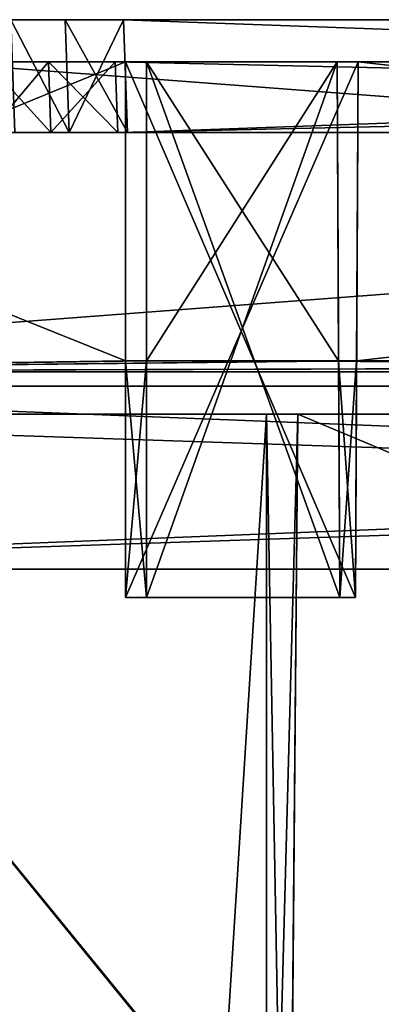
# Model space of a CAD drawing. Header units: millimetres. Extents: x -180 to 180, y -42 to 450.
# Tile 324 of 517: x -118 to -93, y 327 to 397. Entities that reach past the tile are written whole.
import ezdxf

# ---------------------------------------------------------------- set-up
doc = ezdxf.new("R2010")
doc.units = ezdxf.units.MM
doc.header["$LTSCALE"] = 65.185185
for name, color, linetype in [('1565', 7, 'CONTINUOUS'), ('1566', 7, 'CONTINUOUS'), ('1567', 7, 'CONTINUOUS'), ('1568', 7, 'CONTINUOUS'), ('1569', 7, 'CONTINUOUS'), ('1570', 7, 'CONTINUOUS'), ('1591', 7, 'CONTINUOUS'), ('1700', 7, 'CONTINUOUS'), ('1707', 7, 'CONTINUOUS'), ('1714', 7, 'CONTINUOUS'), ('1735', 7, 'CONTINUOUS'), ('1736', 7, 'CONTINUOUS'), ('1737', 7, 'CONTINUOUS'), ('1738', 7, 'CONTINUOUS'), ('1863', 7, 'CONTINUOUS'), ('1864', 7, 'CONTINUOUS'), ('1865', 7, 'CONTINUOUS'), ('1891', 7, 'CONTINUOUS'), ('1893', 7, 'CONTINUOUS'), ('1895', 7, 'CONTINUOUS'), ('1900', 7, 'CONTINUOUS'), ('1901', 7, 'CONTINUOUS'), ('1905', 7, 'CONTINUOUS'), ('1908', 7, 'CONTINUOUS'), ('1909', 7, 'CONTINUOUS'), ('1911', 7, 'CONTINUOUS'), ('1912', 7, 'CONTINUOUS'), ('1919', 7, 'CONTINUOUS'), ('1938', 7, 'CONTINUOUS'), ('1972', 7, 'CONTINUOUS'), ('1973', 7, 'CONTINUOUS'), ('1974', 7, 'CONTINUOUS'), ('1975', 7, 'CONTINUOUS'), ('1976', 7, 'CONTINUOUS'), ('1977', 7, 'CONTINUOUS'), ('1978', 7, 'CONTINUOUS'), ('1979', 7, 'CONTINUOUS'), ('1980', 7, 'CONTINUOUS'), ('1981', 7, 'CONTINUOUS'), ('1982', 7, 'CONTINUOUS'), ('2014', 7, 'CONTINUOUS'), ('2015', 7, 'CONTINUOUS'), ('2016', 7, 'CONTINUOUS'), ('2017', 7, 'CONTINUOUS'), ('2018', 7, 'CONTINUOUS'), ('2019', 7, 'CONTINUOUS'), ('2020', 7, 'CONTINUOUS'), ('2021', 7, 'CONTINUOUS'), ('2022', 7, 'CONTINUOUS'), ('2023', 7, 'CONTINUOUS'), ('2024', 7, 'CONTINUOUS'), ('2027', 7, 'CONTINUOUS'), ('2028', 7, 'CONTINUOUS'), ('2030', 7, 'CONTINUOUS'), ('2031', 7, 'CONTINUOUS'), ('2034', 7, 'CONTINUOUS'), ('2037', 7, 'CONTINUOUS')]:
    doc.layers.add(name, color=color, linetype=linetype)

msp = doc.modelspace()

# ---------------------------------------------------------------- linework, layer by layer
at = {"layer": '1565', "linetype": 'CONTINUOUS'}
for points in [[(-165.308, 369, -337.308), (-165.194, 369, -337.882), (165.308, 369, -337.308), (-165.308, 369, -337.308)], [(-146.213, 369, -333.384), (-165.308, 369, -337.308), (-100.75, 369, -333.384), (-146.213, 369, -333.384)], [(-100.75, 369, -333.384), (-165.308, 369, -337.308), (-100.75, 369, -337.21), (-100.75, 369, -333.384)], [(-100.75, 369, -337.21), (-165.308, 369, -337.308), (-98.526, 369, -337.21), (-100.75, 369, -337.21)], [(-98.526, 369, -337.21), (-165.308, 369, -337.308), (98.526, 369, -337.21), (-98.526, 369, -337.21)], [(-165.308, 369, -337.308), (165.308, 369, -337.308), (98.526, 369, -337.21), (-165.308, 369, -337.308)], [(-165.193, 369, -9.117), (-165.308, 369, -9.692), (165.194, 369, -9.118), (-165.193, 369, -9.117)], [(165.194, 369, -9.118), (-165.308, 369, -9.692), (165.308, 369, -9.692), (165.194, 369, -9.118)], [(-100.75, 369, -9.79), (-98.526, 369, -9.79), (-165.308, 369, -9.692), (-100.75, 369, -9.79)], [(-100.75, 369, -9.79), (-165.308, 369, -9.692), (-147.998, 369, -13.732), (-100.75, 369, -9.79)], [(165.308, 369, -9.692), (-165.308, 369, -9.692), (-98.526, 369, -9.79), (165.308, 369, -9.692)], [(-165.194, 369, -337.882), (-164.868, 369, -338.368), (165.193, 369, -337.883), (-165.194, 369, -337.882)], [(165.308, 369, -337.308), (-165.194, 369, -337.882), (165.193, 369, -337.883), (165.308, 369, -337.308)], [(-164.868, 369, -8.632), (-165.193, 369, -9.117), (164.868, 369, -8.632), (-164.868, 369, -8.632)], [(164.868, 369, -8.632), (-165.193, 369, -9.117), (165.194, 369, -9.118), (164.868, 369, -8.632)], [(-164.868, 369, -338.368), (-164.382, 369, -338.694), (164.868, 369, -338.368), (-164.868, 369, -338.368)], [(165.193, 369, -337.883), (-164.868, 369, -338.368), (164.868, 369, -338.368), (165.193, 369, -337.883)], [(-164.383, 369, -8.307), (-164.868, 369, -8.632), (164.382, 369, -8.306), (-164.383, 369, -8.307)], [(164.382, 369, -8.306), (-164.868, 369, -8.632), (164.868, 369, -8.632), (164.382, 369, -8.306)], [(-163.808, 369, -8.192), (-164.383, 369, -8.307), (163.808, 369, -8.192), (-163.808, 369, -8.192)], [(163.808, 369, -8.192), (-164.383, 369, -8.307), (164.382, 369, -8.306), (163.808, 369, -8.192)], [(-164.382, 369, -338.694), (-163.808, 369, -338.808), (164.383, 369, -338.693), (-164.382, 369, -338.694)], [(164.868, 369, -338.368), (-164.382, 369, -338.694), (164.383, 369, -338.693), (164.868, 369, -338.368)], [(-163.808, 369, -338.808), (163.808, 369, -338.808), (164.383, 369, -338.693), (-163.808, 369, -338.808)], [(-146.213, 369, -13.616), (-100.75, 369, -9.79), (-147.998, 369, -13.732), (-146.213, 369, -13.616)], [(-100.75, 369, -13.616), (-100.75, 369, -9.79), (-146.213, 369, -13.616), (-100.75, 369, -13.616)], [(165.308, 369, -9.692), (-98.526, 369, -9.79), (98.526, 369, -9.79), (165.308, 369, -9.692)], [(-98.526, 369, -9.79), (-98.526, 369, -13.616), (98.526, 369, -9.79), (-98.526, 369, -9.79)], [(98.526, 369, -9.79), (-98.526, 369, -13.616), (98.526, 369, -13.616), (98.526, 369, -9.79)], [(-98.526, 369, -333.384), (-98.526, 369, -337.21), (98.526, 369, -333.384), (-98.526, 369, -333.384)], [(98.526, 369, -333.384), (-98.526, 369, -337.21), (98.526, 369, -337.21), (98.526, 369, -333.384)]]:
    msp.add_3dface(points, dxfattribs=at)
at = {"layer": '1566', "linetype": 'CONTINUOUS'}
for points in [[(-163.808, 369, -338.808), (-164, 358, -339), (164, 358, -339), (-163.808, 369, -338.808)], [(163.808, 369, -338.808), (-163.808, 369, -338.808), (164, 358, -339), (163.808, 369, -338.808)]]:
    msp.add_3dface(points, dxfattribs=at)
at = {"layer": '1567', "linetype": 'CONTINUOUS'}
for points in [[(164.001, 358, -341), (-164, 358, -339), (-164.001, 358, -341), (164.001, 358, -341)], [(164.001, 358, -6), (-164.001, 358, -6), (164, 358, -8), (164.001, 358, -6)], [(164, 358, -8), (-164.001, 358, -6), (-164, 358, -8), (164, 358, -8)], [(164, 358, -339), (-164, 358, -339), (164.001, 358, -341), (164, 358, -339)]]:
    msp.add_3dface(points, dxfattribs=at)
at = {"layer": '1568', "linetype": 'CONTINUOUS'}
for points in [[(164.001, 358, -341), (-164.001, 358, -341), (163.774, 371, -340.773), (164.001, 358, -341)], [(-164.001, 358, -341), (-163.774, 371, -340.773), (163.774, 371, -340.773), (-164.001, 358, -341)]]:
    msp.add_3dface(points, dxfattribs=at)
at = {"layer": '1569', "linetype": 'CONTINUOUS'}
for points in [[(163.774, 371, -340.773), (-163.774, 371, -340.773), (146.339, 371, -331.453), (163.774, 371, -340.773)], [(146.339, 371, -331.453), (-163.774, 371, -340.773), (-146.339, 371, -331.453), (146.339, 371, -331.453)], [(-163.774, 371, -6.227), (163.774, 371, -6.227), (-146.339, 371, -15.547), (-163.774, 371, -6.227)], [(-146.339, 371, -15.547), (163.774, 371, -6.227), (146.339, 371, -15.547), (-146.339, 371, -15.547)]]:
    msp.add_3dface(points, dxfattribs=at)
at = {"layer": '1570', "linetype": 'CONTINUOUS'}
for points in [[(146.339, 371, -331.453), (-146.339, 371, -331.453), (-124.611, 38.791, -319.852), (146.339, 371, -331.453)], [(-123.968, 38.791, -319.852), (146.339, 371, -331.453), (-124.611, 38.791, -319.852), (-123.968, 38.791, -319.852)], [(146.339, 371, -331.453), (-123.968, 38.791, -319.852), (123.968, 38.791, -319.852), (146.339, 371, -331.453)]]:
    msp.add_3dface(points, dxfattribs=at)
at = {"layer": '1591', "linetype": 'CONTINUOUS'}
for points in [[(-146.339, 371, -15.547), (146.339, 371, -15.547), (124.611, 38.791, -27.148), (-146.339, 371, -15.547)], [(-123.968, 38.791, -27.148), (-146.339, 371, -15.547), (123.968, 38.791, -27.148), (-123.968, 38.791, -27.148)], [(123.968, 38.791, -27.148), (-146.339, 371, -15.547), (124.611, 38.791, -27.148), (123.968, 38.791, -27.148)]]:
    msp.add_3dface(points, dxfattribs=at)
at = {"layer": '1700', "linetype": 'CONTINUOUS'}
for points in [[(-164.001, 358, -6), (164.001, 358, -6), (-163.774, 371, -6.227), (-164.001, 358, -6)], [(164.001, 358, -6), (163.774, 371, -6.227), (-163.774, 371, -6.227), (164.001, 358, -6)]]:
    msp.add_3dface(points, dxfattribs=at)
at = {"layer": '1707', "linetype": 'CONTINUOUS'}
for points in [[(-163.808, 369, -8.192), (163.808, 369, -8.192), (-164, 358, -8), (-163.808, 369, -8.192)], [(163.808, 369, -8.192), (164, 358, -8), (-164, 358, -8), (163.808, 369, -8.192)]]:
    msp.add_3dface(points, dxfattribs=at)
at = {"layer": '1714', "linetype": 'CONTINUOUS'}
for points in [[(-100.75, 369, -13.616), (-146.213, 369, -13.616), (-123.06, 15, -25.978), (-100.75, 369, -13.616)], [(-100.75, 369, -13.616), (-123.06, 15, -25.978), (-100.75, 286, -16.514), (-100.75, 369, -13.616)], [(98.526, 369, -13.616), (-98.526, 369, -13.616), (-99.25, 286, -16.514), (98.526, 369, -13.616)], [(98.526, 369, -13.616), (-99.25, 286, -16.514), (99.25, 286, -16.514), (98.526, 369, -13.616)]]:
    msp.add_3dface(points, dxfattribs=at)
at = {"layer": '1735', "linetype": 'CONTINUOUS'}
for points in [[(-146.213, 369, -333.384), (-100.75, 369, -333.384), (-100.75, 286, -330.486), (-146.213, 369, -333.384)], [(-146.213, 369, -333.384), (-100.75, 286, -330.486), (-113.041, 15, -321.022), (-146.213, 369, -333.384)], [(-123.06, 15, -321.022), (-146.213, 369, -333.384), (-113.041, 15, -321.022), (-123.06, 15, -321.022)], [(-99.25, 286, -330.486), (-98.526, 369, -333.384), (99.25, 286, -330.486), (-99.25, 286, -330.486)], [(-98.526, 369, -333.384), (98.526, 369, -333.384), (99.25, 286, -330.486), (-98.526, 369, -333.384)]]:
    msp.add_3dface(points, dxfattribs=at)
at = {"layer": '1736', "linetype": 'CONTINUOUS'}
for points in [[(-98.526, 369, -337.21), (-98.526, 369, -333.384), (-99.25, 286, -330.486), (-98.526, 369, -337.21)], [(-98.526, 369, -337.21), (-99.25, 286, -330.486), (-99.247, 286.395, -336.489), (-98.526, 369, -337.21)]]:
    msp.add_3dface(points, dxfattribs=at)
at = {"layer": '1737', "linetype": 'CONTINUOUS'}
for points in [[(-100.75, 369, -337.21), (-98.526, 369, -337.21), (-99.247, 286.395, -336.489), (-100.75, 369, -337.21)], [(-100.75, 369, -337.21), (-99.247, 286.395, -336.489), (-100.75, 286.395, -336.489), (-100.75, 369, -337.21)]]:
    msp.add_3dface(points, dxfattribs=at)
at = {"layer": '1738', "linetype": 'CONTINUOUS'}
for points in [[(-100.75, 369, -333.384), (-100.75, 369, -337.21), (-100.75, 286.395, -336.489), (-100.75, 369, -333.384)], [(-100.75, 286, -330.486), (-100.75, 369, -333.384), (-100.75, 286, -333.143), (-100.75, 286, -330.486)], [(-100.75, 369, -333.384), (-100.75, 286.395, -336.489), (-100.75, 286.097, -336.407), (-100.75, 369, -333.384)], [(-100.75, 286, -333.143), (-100.75, 369, -333.384), (-100.75, 286.097, -336.407), (-100.75, 286, -333.143)]]:
    msp.add_3dface(points, dxfattribs=at)
at = {"layer": '1863', "linetype": 'CONTINUOUS'}
for points in [[(-100.75, 369, -9.79), (-100.75, 369, -13.616), (-100.75, 286, -16.514), (-100.75, 369, -9.79)], [(-100.75, 369, -9.79), (-100.75, 286, -16.514), (-100.75, 286.395, -10.511), (-100.75, 369, -9.79)]]:
    msp.add_3dface(points, dxfattribs=at)
at = {"layer": '1864', "linetype": 'CONTINUOUS'}
for points in [[(-98.526, 369, -9.79), (-100.75, 369, -9.79), (-100.75, 286.395, -10.511), (-98.526, 369, -9.79)], [(-98.526, 369, -9.79), (-100.75, 286.395, -10.511), (-99.247, 286.395, -10.511), (-98.526, 369, -9.79)]]:
    msp.add_3dface(points, dxfattribs=at)
at = {"layer": '1865', "linetype": 'CONTINUOUS'}
for points in [[(-99.25, 286, -16.514), (-98.526, 369, -13.616), (-99.25, 286, -13.857), (-99.25, 286, -16.514)], [(-99.25, 286, -13.857), (-98.526, 369, -13.616), (-99.249, 286.097, -10.593), (-99.25, 286, -13.857)], [(-98.526, 369, -13.616), (-99.247, 286.395, -10.511), (-99.249, 286.097, -10.593), (-98.526, 369, -13.616)], [(-98.526, 369, -13.616), (-98.526, 369, -9.79), (-99.247, 286.395, -10.511), (-98.526, 369, -13.616)]]:
    msp.add_3dface(points, dxfattribs=at)
at = {"layer": '1891', "linetype": 'CONTINUOUS'}
for points in [[(165.002, 372, -5), (-165.002, 372, -5), (164.301, 372, -8), (165.002, 372, -5)], [(164.301, 372, -8), (-165.002, 372, -5), (-164.301, 372, -8), (164.301, 372, -8)], [(-165.002, 372, -342), (165.002, 372, -342), (-164.301, 372, -339), (-165.002, 372, -342)], [(-164.301, 372, -339), (165.002, 372, -342), (164.301, 372, -339), (-164.301, 372, -339)]]:
    msp.add_3dface(points, dxfattribs=at)
at = {"layer": '1893', "linetype": 'CONTINUOUS'}
for points in [[(-164.129, 397, -5.873), (164.129, 397, -5.873), (-115.022, 397, -47.171), (-164.129, 397, -5.873)], [(-118.877, 397, -48.767), (-164.129, 397, -5.873), (-115.022, 397, -47.171), (-118.877, 397, -48.767)], [(164.129, 397, -341.127), (-164.129, 397, -341.127), (115.022, 397, -299.829), (164.129, 397, -341.127)], [(115.022, 397, -299.829), (-164.129, 397, -341.127), (110.883, 397, -300.373), (115.022, 397, -299.829)], [(110.883, 397, -300.373), (-164.129, 397, -341.127), (-110.883, 397, -300.373), (110.883, 397, -300.373)], [(-110.883, 397, -300.373), (-164.129, 397, -341.127), (-115.023, 397, -299.828), (-110.883, 397, -300.373)], [(-115.023, 397, -299.828), (-164.129, 397, -341.127), (-118.878, 397, -298.232), (-115.023, 397, -299.828)], [(-115.022, 397, -47.171), (164.129, 397, -5.873), (-110.883, 397, -46.627), (-115.022, 397, -47.171)], [(-110.883, 397, -46.627), (164.129, 397, -5.873), (110.883, 397, -46.627), (-110.883, 397, -46.627)]]:
    msp.add_3dface(points, dxfattribs=at)
at = {"layer": '1895', "linetype": 'CONTINUOUS'}
for points in [[(-116.041, 389, -44.53), (-120.454, 389, -46.358), (-118.601, 389, -49.049), (-116.041, 389, -44.53)], [(-120.452, 389, -300.643), (-116.039, 389, -302.471), (-118.602, 389, -297.951), (-120.452, 389, -300.643)], [(-118.602, 389, -297.951), (-116.039, 389, -302.471), (-114.744, 389, -299.549), (-118.602, 389, -297.951)], [(-114.743, 389, -47.451), (-116.041, 389, -44.53), (-118.601, 389, -49.049), (-114.743, 389, -47.451)], [(-111.305, 389, -43.906), (-116.041, 389, -44.53), (-114.743, 389, -47.451), (-111.305, 389, -43.906)], [(-116.039, 389, -302.471), (-111.305, 389, -303.094), (-114.744, 389, -299.549), (-116.039, 389, -302.471)], [(-114.744, 389, -299.549), (-111.305, 389, -303.094), (-110.603, 389, -300.094), (-114.744, 389, -299.549)], [(-110.603, 389, -46.906), (-111.305, 389, -43.906), (-114.743, 389, -47.451), (-110.603, 389, -46.906)], [(111.305, 389, -43.906), (-111.305, 389, -43.906), (110.603, 389, -46.906), (111.305, 389, -43.906)], [(110.603, 389, -46.906), (-111.305, 389, -43.906), (-110.603, 389, -46.906), (110.603, 389, -46.906)], [(-111.305, 389, -303.094), (111.305, 389, -303.094), (-110.603, 389, -300.094), (-111.305, 389, -303.094)], [(-110.603, 389, -300.094), (111.305, 389, -303.094), (110.603, 389, -300.094), (-110.603, 389, -300.094)]]:
    msp.add_3dface(points, dxfattribs=at)
at = {"layer": '1900', "linetype": 'CONTINUOUS'}
for points in [[(-109.25, 394, -20.5), (-95.75, 394, -20.5), (-109.25, 394, -8.768), (-109.25, 394, -20.5)], [(-109.25, 394, -8.768), (-95.75, 394, -20.5), (-95.75, 394, -8.768), (-109.25, 394, -8.768)]]:
    msp.add_3dface(points, dxfattribs=at)
at = {"layer": '1901', "linetype": 'CONTINUOUS'}
for points in [[(-95.75, 394, -338.232), (-95.75, 394, -326.5), (-109.25, 394, -326.5), (-95.75, 394, -338.232)], [(-109.25, 394, -338.232), (-95.75, 394, -338.232), (-109.25, 394, -326.5), (-109.25, 394, -338.232)]]:
    msp.add_3dface(points, dxfattribs=at)
at = {"layer": '1905', "linetype": 'CONTINUOUS'}
for points in [[(-164.732, 394, -9.968), (-164.732, 394, -62.75), (-110.75, 394, -22), (-164.732, 394, -9.968)], [(-110.75, 394, -22), (-164.732, 394, -62.75), (-94.25, 394, -22), (-110.75, 394, -22)], [(-94.25, 394, -22), (-164.732, 394, -62.75), (-116.214, 394, -44.354), (-94.25, 394, -22)], [(-116.214, 394, -44.354), (-164.732, 394, -62.75), (-120.627, 394, -46.182), (-116.214, 394, -44.354)], [(-164.691, 394, -9.657), (-164.732, 394, -9.968), (-110.75, 394, -8.768), (-164.691, 394, -9.657)], [(-110.75, 394, -8.768), (-164.732, 394, -9.968), (-110.75, 394, -22), (-110.75, 394, -8.768)], [(-164.691, 394, -337.343), (-110.75, 394, -325), (-164.732, 394, -337.032), (-164.691, 394, -337.343)], [(-164.732, 394, -337.032), (-110.75, 394, -325), (-111.479, 394, -303.268), (-164.732, 394, -337.032)], [(-120.629, 394, -300.817), (-164.732, 394, -337.032), (-116.216, 394, -302.645), (-120.629, 394, -300.817)], [(-116.216, 394, -302.645), (-164.732, 394, -337.032), (-111.479, 394, -303.268), (-116.216, 394, -302.645)], [(-164.571, 394, -9.368), (-164.691, 394, -9.657), (-110.75, 394, -8.768), (-164.571, 394, -9.368)], [(-164.571, 394, -337.632), (-110.75, 394, -325), (-164.691, 394, -337.343), (-164.571, 394, -337.632)], [(-164.381, 394, -9.119), (-164.571, 394, -9.368), (-110.75, 394, -8.768), (-164.381, 394, -9.119)], [(-164.381, 394, -337.881), (-110.75, 394, -325), (-164.571, 394, -337.632), (-164.381, 394, -337.881)], [(-164.132, 394, -8.929), (-164.381, 394, -9.119), (-110.75, 394, -8.768), (-164.132, 394, -8.929)], [(-164.132, 394, -338.071), (-110.75, 394, -325), (-164.381, 394, -337.881), (-164.132, 394, -338.071)], [(-163.843, 394, -8.809), (-164.132, 394, -8.929), (-110.75, 394, -8.768), (-163.843, 394, -8.809)], [(-163.843, 394, -338.191), (-110.75, 394, -325), (-164.132, 394, -338.071), (-163.843, 394, -338.191)], [(-163.532, 394, -8.768), (-163.843, 394, -8.809), (-110.75, 394, -8.768), (-163.532, 394, -8.768)], [(-163.532, 394, -338.232), (-110.75, 394, -325), (-163.843, 394, -338.191), (-163.532, 394, -338.232)], [(-110.75, 394, -338.232), (-110.75, 394, -325), (-163.532, 394, -338.232), (-110.75, 394, -338.232)], [(-111.479, 394, -43.732), (-94.25, 394, -22), (-116.214, 394, -44.354), (-111.479, 394, -43.732)], [(94.25, 394, -22), (-94.25, 394, -22), (-111.479, 394, -43.732), (94.25, 394, -22)], [(110.75, 394, -22), (94.25, 394, -22), (-111.479, 394, -43.732), (110.75, 394, -22)], [(111.479, 394, -43.732), (110.75, 394, -22), (-111.479, 394, -43.732), (111.479, 394, -43.732)], [(-111.479, 394, -303.268), (-110.75, 394, -325), (111.479, 394, -303.268), (-111.479, 394, -303.268)], [(-110.75, 394, -325), (-94.25, 394, -325), (111.479, 394, -303.268), (-110.75, 394, -325)], [(-94.25, 394, -8.768), (-94.25, 394, -22), (94.25, 394, -8.768), (-94.25, 394, -8.768)], [(94.25, 394, -8.768), (-94.25, 394, -22), (94.25, 394, -22), (94.25, 394, -8.768)], [(94.25, 394, -338.232), (94.25, 394, -325), (-94.25, 394, -338.232), (94.25, 394, -338.232)], [(-94.25, 394, -338.232), (94.25, 394, -325), (-94.25, 394, -325), (-94.25, 394, -338.232)], [(-94.25, 394, -325), (94.25, 394, -325), (111.479, 394, -303.268), (-94.25, 394, -325)]]:
    msp.add_3dface(points, dxfattribs=at)
at = {"layer": '1908', "linetype": 'CONTINUOUS'}
for points in [[(-111.305, 389, -43.906), (111.305, 389, -43.906), (-111.479, 394, -43.732), (-111.305, 389, -43.906)], [(111.305, 389, -43.906), (111.479, 394, -43.732), (-111.479, 394, -43.732), (111.305, 389, -43.906)]]:
    msp.add_3dface(points, dxfattribs=at)
at = {"layer": '1909', "linetype": 'CONTINUOUS'}
for points in [[(-120.454, 389, -46.358), (-116.041, 389, -44.53), (-120.627, 394, -46.182), (-120.454, 389, -46.358)], [(-116.041, 389, -44.53), (-116.214, 394, -44.354), (-120.627, 394, -46.182), (-116.041, 389, -44.53)], [(-116.041, 389, -44.53), (-111.305, 389, -43.906), (-116.214, 394, -44.354), (-116.041, 389, -44.53)], [(-111.305, 389, -43.906), (-111.479, 394, -43.732), (-116.214, 394, -44.354), (-111.305, 389, -43.906)]]:
    msp.add_3dface(points, dxfattribs=at)
at = {"layer": '1911', "linetype": 'CONTINUOUS'}
for points in [[(-111.305, 389, -303.094), (-111.479, 394, -303.268), (111.479, 394, -303.268), (-111.305, 389, -303.094)], [(111.305, 389, -303.094), (-111.305, 389, -303.094), (111.479, 394, -303.268), (111.305, 389, -303.094)]]:
    msp.add_3dface(points, dxfattribs=at)
at = {"layer": '1912', "linetype": 'CONTINUOUS'}
for points in [[(-120.452, 389, -300.643), (-120.629, 394, -300.817), (-116.216, 394, -302.645), (-120.452, 389, -300.643)], [(-116.039, 389, -302.471), (-120.452, 389, -300.643), (-116.216, 394, -302.645), (-116.039, 389, -302.471)], [(-116.039, 389, -302.471), (-116.216, 394, -302.645), (-111.479, 394, -303.268), (-116.039, 389, -302.471)], [(-111.305, 389, -303.094), (-116.039, 389, -302.471), (-111.479, 394, -303.268), (-111.305, 389, -303.094)]]:
    msp.add_3dface(points, dxfattribs=at)
at = {"layer": '1919', "linetype": 'CONTINUOUS'}
for points in [[(-164.301, 372, -8), (-163.532, 394, -8.768), (-110.75, 394, -8.768), (-164.301, 372, -8)], [(-164.301, 372, -8), (-110.75, 394, -8.768), (-110.75, 372.8, -8.028), (-164.301, 372, -8)], [(-109.25, 394, -8.768), (-95.75, 394, -8.768), (-109.25, 372.8, -8.028), (-109.25, 394, -8.768)], [(-95.75, 394, -8.768), (-95.639, 372.8, -8.028), (-109.25, 372.8, -8.028), (-95.75, 394, -8.768)], [(-94.25, 394, -8.768), (94.25, 394, -8.768), (-94.361, 372.8, -8.028), (-94.25, 394, -8.768)], [(94.25, 394, -8.768), (94.361, 372.8, -8.028), (-94.361, 372.8, -8.028), (94.25, 394, -8.768)], [(164.301, 372, -8), (-164.301, 372, -8), (110.75, 372.8, -8.028), (164.301, 372, -8)], [(-164.301, 372, -8), (109.25, 372.8, -8.028), (110.75, 372.8, -8.028), (-164.301, 372, -8)], [(109.25, 372.8, -8.028), (-164.301, 372, -8), (95.639, 372.8, -8.028), (109.25, 372.8, -8.028)], [(95.639, 372.8, -8.028), (-164.301, 372, -8), (94.361, 372.8, -8.028), (95.639, 372.8, -8.028)], [(94.361, 372.8, -8.028), (-164.301, 372, -8), (-94.361, 372.8, -8.028), (94.361, 372.8, -8.028)], [(-94.361, 372.8, -8.028), (-164.301, 372, -8), (-95.639, 372.8, -8.028), (-94.361, 372.8, -8.028)], [(-95.639, 372.8, -8.028), (-164.301, 372, -8), (-109.25, 372.8, -8.028), (-95.639, 372.8, -8.028)], [(-109.25, 372.8, -8.028), (-164.301, 372, -8), (-110.75, 372.8, -8.028), (-109.25, 372.8, -8.028)]]:
    msp.add_3dface(points, dxfattribs=at)
at = {"layer": '1938', "linetype": 'CONTINUOUS'}
for points in [[(-163.532, 394, -338.232), (-164.301, 372, -339), (-110.75, 372.8, -338.972), (-163.532, 394, -338.232)], [(-110.75, 394, -338.232), (-163.532, 394, -338.232), (-110.75, 372.8, -338.972), (-110.75, 394, -338.232)], [(-95.75, 394, -338.232), (-109.25, 394, -338.232), (-95.639, 372.8, -338.972), (-95.75, 394, -338.232)], [(-109.25, 394, -338.232), (-109.25, 372.8, -338.972), (-95.639, 372.8, -338.972), (-109.25, 394, -338.232)], [(-94.25, 394, -338.232), (-94.361, 372.8, -338.972), (94.361, 372.8, -338.972), (-94.25, 394, -338.232)], [(94.25, 394, -338.232), (-94.25, 394, -338.232), (94.361, 372.8, -338.972), (94.25, 394, -338.232)], [(-164.301, 372, -339), (164.301, 372, -339), (-110.75, 372.8, -338.972), (-164.301, 372, -339)], [(-110.75, 372.8, -338.972), (164.301, 372, -339), (-109.25, 372.8, -338.972), (-110.75, 372.8, -338.972)], [(-109.25, 372.8, -338.972), (164.301, 372, -339), (-95.639, 372.8, -338.972), (-109.25, 372.8, -338.972)], [(-95.639, 372.8, -338.972), (164.301, 372, -339), (-94.361, 372.8, -338.972), (-95.639, 372.8, -338.972)], [(-94.361, 372.8, -338.972), (164.301, 372, -339), (94.361, 372.8, -338.972), (-94.361, 372.8, -338.972)]]:
    msp.add_3dface(points, dxfattribs=at)
at = {"layer": '1972', "linetype": 'CONTINUOUS'}
for points in [[(-110.75, 394, -325), (-110.75, 394, -338.232), (-110.75, 372.8, -338.972), (-110.75, 394, -325)], [(-110.75, 394, -325), (-110.75, 372.8, -338.972), (-110.75, 372.8, -331.157), (-110.75, 394, -325)], [(-110.75, 356, -325), (-110.75, 394, -325), (-110.75, 356, -329.688), (-110.75, 356, -325)], [(-110.75, 356, -329.688), (-110.75, 394, -325), (-110.75, 372.8, -331.157), (-110.75, 356, -329.688)]]:
    msp.add_3dface(points, dxfattribs=at)
at = {"layer": '1973', "linetype": 'CONTINUOUS'}
for points in [[(-110.75, 372.8, -338.972), (-109.25, 372.8, -338.972), (-109.25, 372.8, -331.157), (-110.75, 372.8, -338.972)], [(-110.75, 372.8, -331.157), (-110.75, 372.8, -338.972), (-109.25, 372.8, -331.157), (-110.75, 372.8, -331.157)]]:
    msp.add_3dface(points, dxfattribs=at)
at = {"layer": '1974', "linetype": 'CONTINUOUS'}
for points in [[(-110.75, 356, -329.688), (-110.75, 372.8, -331.157), (-109.25, 356, -329.688), (-110.75, 356, -329.688)], [(-110.75, 372.8, -331.157), (-109.25, 372.8, -331.157), (-109.25, 356, -329.688), (-110.75, 372.8, -331.157)]]:
    msp.add_3dface(points, dxfattribs=at)
at = {"layer": '1975', "linetype": 'CONTINUOUS'}
for points in [[(-109.25, 394, -338.232), (-109.25, 394, -326.5), (-109.25, 372.8, -331.157), (-109.25, 394, -338.232)], [(-109.25, 372.8, -338.972), (-109.25, 394, -338.232), (-109.25, 372.8, -331.157), (-109.25, 372.8, -338.972)], [(-109.25, 372.8, -331.157), (-109.25, 394, -326.5), (-109.25, 356, -326.5), (-109.25, 372.8, -331.157)], [(-109.25, 356, -329.688), (-109.25, 372.8, -331.157), (-109.25, 356, -326.5), (-109.25, 356, -329.688)]]:
    msp.add_3dface(points, dxfattribs=at)
at = {"layer": '1976', "linetype": 'CONTINUOUS'}
for points in [[(-110.75, 356, -325), (-110.75, 356, -329.688), (-109.25, 356, -329.688), (-110.75, 356, -325)], [(-110.75, 356, -325), (-109.25, 356, -329.688), (-109.25, 356, -326.5), (-110.75, 356, -325)], [(-110.75, 356, -325), (-109.25, 356, -326.5), (-95.551, 356, -326.5), (-110.75, 356, -325)], [(-110.75, 356, -325), (-95.551, 356, -326.5), (-94.449, 356, -325), (-110.75, 356, -325)], [(-94.449, 356, -325), (-95.551, 356, -326.5), (-94.449, 356, -329.688), (-94.449, 356, -325)], [(-94.449, 356, -329.688), (-95.551, 356, -326.5), (-95.551, 356, -329.688), (-94.449, 356, -329.688)]]:
    msp.add_3dface(points, dxfattribs=at)
at = {"layer": '1977', "linetype": 'CONTINUOUS'}
for points in [[(-109.25, 394, -326.5), (-95.75, 394, -326.5), (-95.551, 356, -326.5), (-109.25, 394, -326.5)], [(-109.25, 356, -326.5), (-109.25, 394, -326.5), (-95.551, 356, -326.5), (-109.25, 356, -326.5)]]:
    msp.add_3dface(points, dxfattribs=at)
at = {"layer": '1978', "linetype": 'CONTINUOUS'}
for points in [[(-95.75, 394, -326.5), (-95.75, 394, -338.232), (-95.639, 372.8, -338.972), (-95.75, 394, -326.5)], [(-95.75, 394, -326.5), (-95.639, 372.8, -338.972), (-95.639, 372.8, -331.157), (-95.75, 394, -326.5)], [(-95.551, 356, -326.5), (-95.75, 394, -326.5), (-95.551, 356, -329.688), (-95.551, 356, -326.5)], [(-95.551, 356, -329.688), (-95.75, 394, -326.5), (-95.639, 372.8, -331.157), (-95.551, 356, -329.688)]]:
    msp.add_3dface(points, dxfattribs=at)
at = {"layer": '1979', "linetype": 'CONTINUOUS'}
for points in [[(-95.639, 372.8, -338.972), (-94.361, 372.8, -338.972), (-94.361, 372.8, -331.157), (-95.639, 372.8, -338.972)], [(-95.639, 372.8, -331.157), (-95.639, 372.8, -338.972), (-94.361, 372.8, -331.157), (-95.639, 372.8, -331.157)]]:
    msp.add_3dface(points, dxfattribs=at)
at = {"layer": '1980', "linetype": 'CONTINUOUS'}
for points in [[(-94.449, 356, -329.688), (-95.551, 356, -329.688), (-95.639, 372.8, -331.157), (-94.449, 356, -329.688)], [(-94.449, 356, -329.688), (-95.639, 372.8, -331.157), (-94.361, 372.8, -331.157), (-94.449, 356, -329.688)]]:
    msp.add_3dface(points, dxfattribs=at)
at = {"layer": '1981', "linetype": 'CONTINUOUS'}
for points in [[(-94.25, 394, -338.232), (-94.25, 394, -325), (-94.449, 356, -325), (-94.25, 394, -338.232)], [(-94.25, 394, -338.232), (-94.449, 356, -325), (-94.361, 372.8, -331.157), (-94.25, 394, -338.232)], [(-94.361, 372.8, -338.972), (-94.25, 394, -338.232), (-94.361, 372.8, -331.157), (-94.361, 372.8, -338.972)], [(-94.449, 356, -325), (-94.449, 356, -329.688), (-94.361, 372.8, -331.157), (-94.449, 356, -325)]]:
    msp.add_3dface(points, dxfattribs=at)
at = {"layer": '1982', "linetype": 'CONTINUOUS'}
for points in [[(-94.25, 394, -325), (-110.75, 394, -325), (-110.75, 356, -325), (-94.25, 394, -325)], [(-94.25, 394, -325), (-110.75, 356, -325), (-94.449, 356, -325), (-94.25, 394, -325)]]:
    msp.add_3dface(points, dxfattribs=at)
at = {"layer": '2014', "linetype": 'CONTINUOUS'}
for points in [[(-94.449, 356, -17.312), (-94.25, 394, -22), (-94.361, 372.8, -15.843), (-94.449, 356, -17.312)], [(-94.25, 394, -22), (-94.449, 356, -17.312), (-94.449, 356, -22), (-94.25, 394, -22)], [(-94.25, 394, -22), (-94.25, 394, -8.768), (-94.361, 372.8, -8.028), (-94.25, 394, -22)], [(-94.25, 394, -22), (-94.361, 372.8, -8.028), (-94.361, 372.8, -15.843), (-94.25, 394, -22)]]:
    msp.add_3dface(points, dxfattribs=at)
at = {"layer": '2015', "linetype": 'CONTINUOUS'}
for points in [[(-95.551, 356, -17.312), (-94.361, 372.8, -15.843), (-95.639, 372.8, -15.843), (-95.551, 356, -17.312)], [(-94.449, 356, -17.312), (-94.361, 372.8, -15.843), (-95.551, 356, -17.312), (-94.449, 356, -17.312)]]:
    msp.add_3dface(points, dxfattribs=at)
at = {"layer": '2016', "linetype": 'CONTINUOUS'}
for points in [[(-110.75, 356, -22), (-94.449, 356, -22), (-109.25, 356, -20.5), (-110.75, 356, -22)], [(-110.75, 356, -17.312), (-110.75, 356, -22), (-109.25, 356, -20.5), (-110.75, 356, -17.312)], [(-109.25, 356, -17.312), (-110.75, 356, -17.312), (-109.25, 356, -20.5), (-109.25, 356, -17.312)], [(-94.449, 356, -22), (-95.551, 356, -20.5), (-109.25, 356, -20.5), (-94.449, 356, -22)], [(-94.449, 356, -22), (-94.449, 356, -17.312), (-95.551, 356, -17.312), (-94.449, 356, -22)], [(-94.449, 356, -22), (-95.551, 356, -17.312), (-95.551, 356, -20.5), (-94.449, 356, -22)]]:
    msp.add_3dface(points, dxfattribs=at)
at = {"layer": '2017', "linetype": 'CONTINUOUS'}
for points in [[(-95.75, 394, -20.5), (-109.25, 394, -20.5), (-109.25, 356, -20.5), (-95.75, 394, -20.5)], [(-95.551, 356, -20.5), (-95.75, 394, -20.5), (-109.25, 356, -20.5), (-95.551, 356, -20.5)]]:
    msp.add_3dface(points, dxfattribs=at)
at = {"layer": '2018', "linetype": 'CONTINUOUS'}
for points in [[(-109.25, 394, -20.5), (-109.25, 394, -8.768), (-109.25, 372.8, -8.028), (-109.25, 394, -20.5)], [(-109.25, 394, -20.5), (-109.25, 372.8, -8.028), (-109.25, 372.8, -15.843), (-109.25, 394, -20.5)], [(-109.25, 394, -20.5), (-109.25, 356, -17.312), (-109.25, 356, -20.5), (-109.25, 394, -20.5)], [(-109.25, 356, -17.312), (-109.25, 394, -20.5), (-109.25, 372.8, -15.843), (-109.25, 356, -17.312)]]:
    msp.add_3dface(points, dxfattribs=at)
at = {"layer": '2019', "linetype": 'CONTINUOUS'}
for points in [[(-110.75, 356, -17.312), (-109.25, 356, -17.312), (-109.25, 372.8, -15.843), (-110.75, 356, -17.312)], [(-110.75, 356, -17.312), (-109.25, 372.8, -15.843), (-110.75, 372.8, -15.843), (-110.75, 356, -17.312)]]:
    msp.add_3dface(points, dxfattribs=at)
at = {"layer": '2020', "linetype": 'CONTINUOUS'}
for points in [[(-110.75, 394, -8.768), (-110.75, 394, -22), (-110.75, 356, -22), (-110.75, 394, -8.768)], [(-110.75, 372.8, -8.028), (-110.75, 394, -8.768), (-110.75, 372.8, -15.843), (-110.75, 372.8, -8.028)], [(-110.75, 394, -8.768), (-110.75, 356, -22), (-110.75, 372.8, -15.843), (-110.75, 394, -8.768)], [(-110.75, 356, -22), (-110.75, 356, -17.312), (-110.75, 372.8, -15.843), (-110.75, 356, -22)]]:
    msp.add_3dface(points, dxfattribs=at)
at = {"layer": '2021', "linetype": 'CONTINUOUS'}
for points in [[(-109.25, 372.8, -8.028), (-110.75, 372.8, -8.028), (-110.75, 372.8, -15.843), (-109.25, 372.8, -8.028)], [(-109.25, 372.8, -15.843), (-109.25, 372.8, -8.028), (-110.75, 372.8, -15.843), (-109.25, 372.8, -15.843)]]:
    msp.add_3dface(points, dxfattribs=at)
at = {"layer": '2022', "linetype": 'CONTINUOUS'}
for points in [[(-110.75, 394, -22), (-94.25, 394, -22), (-94.449, 356, -22), (-110.75, 394, -22)], [(-110.75, 394, -22), (-94.449, 356, -22), (-110.75, 356, -22), (-110.75, 394, -22)]]:
    msp.add_3dface(points, dxfattribs=at)
at = {"layer": '2023', "linetype": 'CONTINUOUS'}
for points in [[(-95.75, 394, -8.768), (-95.75, 394, -20.5), (-95.639, 372.8, -15.843), (-95.75, 394, -8.768)], [(-95.639, 372.8, -15.843), (-95.75, 394, -20.5), (-95.551, 356, -20.5), (-95.639, 372.8, -15.843)], [(-95.639, 372.8, -8.028), (-95.75, 394, -8.768), (-95.639, 372.8, -15.843), (-95.639, 372.8, -8.028)], [(-95.551, 356, -17.312), (-95.639, 372.8, -15.843), (-95.551, 356, -20.5), (-95.551, 356, -17.312)]]:
    msp.add_3dface(points, dxfattribs=at)
at = {"layer": '2024', "linetype": 'CONTINUOUS'}
for points in [[(-94.361, 372.8, -8.028), (-95.639, 372.8, -8.028), (-95.639, 372.8, -15.843), (-94.361, 372.8, -8.028)], [(-94.361, 372.8, -15.843), (-94.361, 372.8, -8.028), (-95.639, 372.8, -15.843), (-94.361, 372.8, -15.843)]]:
    msp.add_3dface(points, dxfattribs=at)
at = {"layer": '2027', "linetype": 'CONTINUOUS'}
for points in [[(-110.883, 397, -46.627), (110.883, 397, -46.627), (-110.603, 389, -46.906), (-110.883, 397, -46.627)], [(110.883, 397, -46.627), (110.603, 389, -46.906), (-110.603, 389, -46.906), (110.883, 397, -46.627)]]:
    msp.add_3dface(points, dxfattribs=at)
at = {"layer": '2028', "linetype": 'CONTINUOUS'}
for points in [[(-118.877, 397, -48.767), (-115.022, 397, -47.171), (-114.743, 389, -47.451), (-118.877, 397, -48.767)], [(-118.877, 397, -48.767), (-114.743, 389, -47.451), (-118.601, 389, -49.049), (-118.877, 397, -48.767)], [(-115.022, 397, -47.171), (-110.883, 397, -46.627), (-114.743, 389, -47.451), (-115.022, 397, -47.171)], [(-110.883, 397, -46.627), (-110.603, 389, -46.906), (-114.743, 389, -47.451), (-110.883, 397, -46.627)]]:
    msp.add_3dface(points, dxfattribs=at)
at = {"layer": '2030', "linetype": 'CONTINUOUS'}
for points in [[(110.883, 397, -300.373), (-110.883, 397, -300.373), (110.603, 389, -300.094), (110.883, 397, -300.373)], [(-110.883, 397, -300.373), (-110.603, 389, -300.094), (110.603, 389, -300.094), (-110.883, 397, -300.373)]]:
    msp.add_3dface(points, dxfattribs=at)
at = {"layer": '2031', "linetype": 'CONTINUOUS'}
for points in [[(-115.023, 397, -299.828), (-118.878, 397, -298.232), (-114.744, 389, -299.549), (-115.023, 397, -299.828)], [(-118.878, 397, -298.232), (-118.602, 389, -297.951), (-114.744, 389, -299.549), (-118.878, 397, -298.232)], [(-110.883, 397, -300.373), (-115.023, 397, -299.828), (-110.603, 389, -300.094), (-110.883, 397, -300.373)], [(-115.023, 397, -299.828), (-114.744, 389, -299.549), (-110.603, 389, -300.094), (-115.023, 397, -299.828)]]:
    msp.add_3dface(points, dxfattribs=at)
at = {"layer": '2034', "linetype": 'CONTINUOUS'}
for points in [[(-165.002, 372, -5), (165.002, 372, -5), (-164.129, 397, -5.873), (-165.002, 372, -5)], [(165.002, 372, -5), (164.129, 397, -5.873), (-164.129, 397, -5.873), (165.002, 372, -5)]]:
    msp.add_3dface(points, dxfattribs=at)
at = {"layer": '2037', "linetype": 'CONTINUOUS'}
for points in [[(165.002, 372, -342), (-165.002, 372, -342), (164.129, 397, -341.127), (165.002, 372, -342)], [(-165.002, 372, -342), (-164.129, 397, -341.127), (164.129, 397, -341.127), (-165.002, 372, -342)]]:
    msp.add_3dface(points, dxfattribs=at)

doc.saveas('drawing.dxf')
